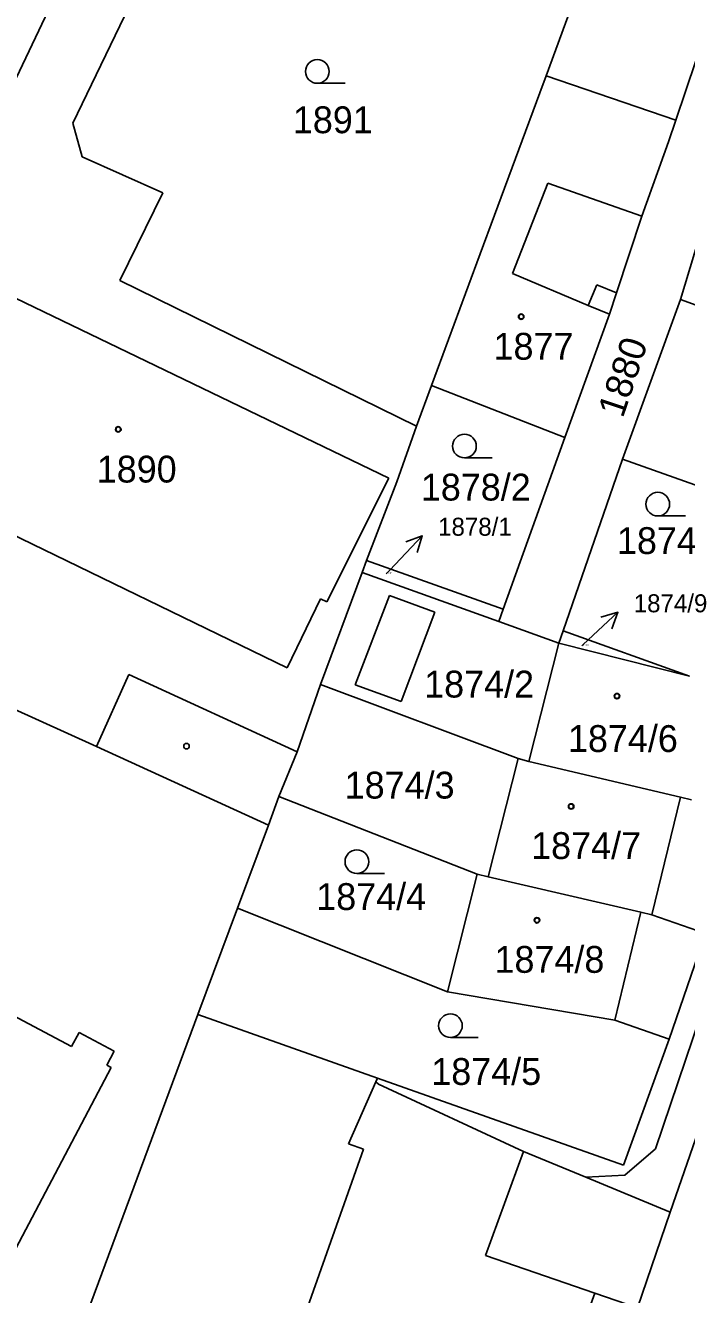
# Model space of a CAD drawing. Extents: x -593183 to -588034, y -1130415 to -1124994.
# Drawn here: x -590481 to -590439.2, y -1129085.7 to -1129005.3 of the extents above; entities that cross this region are included whole.
import ezdxf

# ---------------------------------------------------------------- set-up
doc = ezdxf.new("R2010")
doc.units = 0
for name, color, linetype in [('Vrstva 1', 7, 'Continuous'), ('Vrstva 16', 7, 'Continuous'), ('Vrstva 18', 7, 'Continuous'), ('Vrstva 19', 7, 'Continuous'), ('Vrstva 25', 7, 'Continuous'), ('Vrstva 4', 7, 'Continuous')]:
    doc.layers.add(name, color=color, linetype=linetype)

msp = doc.modelspace()

# ---------------------------------------------------------------- linework, layer by layer
at = {"layer": 'Vrstva 1'}
for p, q in [((-590487, -1129020.04), (-590463.14, -1128969.99)), ((-590459.01, -1128972.01), (-590477.99, -1129011.53)), ((-590439.83, -1129011.35), (-590431.35, -1128985.97)), ((-590411.1, -1128996.02), (-590440.19, -1129080.53)), ((-590448.05, -1129008.53), (-590443.96, -1128997.46)), ((-590448.45, -1129009.61), (-590448.05, -1129008.53)), ((-590439.83, -1129011.35), (-590448.05, -1129008.53)), ((-590452.43, -1129020.38), (-590448.45, -1129009.61)), ((-590477.99, -1129011.53), (-590477.41, -1129013.66)), ((-590440.29, -1129012.71), (-590439.83, -1129011.35)), ((-590441.98, -1129017.42), (-590440.29, -1129012.71)), ((-590477.41, -1129013.66), (-590472.3, -1129015.94)), ((-590472.3, -1129015.94), (-590475.03, -1129021.51)), ((-590443.59, -1129022.28), (-590441.98, -1129017.42)), ((-590439.54, -1129022.7), (-590438.05, -1129017.75)), ((-590455.3, -1129028.16), (-590452.43, -1129020.38)), ((-590475.03, -1129021.51), (-590456.24, -1129030.73)), ((-590444.04, -1129023.64), (-590443.59, -1129022.28)), ((-590443.2, -1129032.81), (-590439.54, -1129022.7)), ((-590446.86, -1129031.44), (-590444.04, -1129023.64)), ((-590456.24, -1129030.73), (-590455.3, -1129028.16)), ((-590455.3, -1129028.16), (-590446.86, -1129031.44)), ((-590457.49, -1129034.26), (-590456.24, -1129030.73)), ((-590446.86, -1129031.44), (-590450.76, -1129042.33)), ((-590446.97, -1129043.69), (-590443.2, -1129032.81)), ((-590443.2, -1129032.81), (-590434.84, -1129035.8)), ((-590459.4, -1129039.24), (-590457.49, -1129034.26)), ((-590441.12, -1129076.51), (-590428.37, -1129038.68)), ((-590459.69, -1129039.99), (-590459.4, -1129039.24)), ((-590450.76, -1129042.33), (-590459.4, -1129039.24)), ((-590462.33, -1129047.1), (-590459.69, -1129039.99)), ((-590459.69, -1129039.99), (-590451.04, -1129043.11)), ((-590451.04, -1129043.11), (-590450.76, -1129042.33)), ((-590451.04, -1129043.11), (-590447.24, -1129044.48)), ((-590447.24, -1129044.48), (-590446.97, -1129043.69)), ((-590438.97, -1129046.56), (-590446.97, -1129043.69)), ((-590447.24, -1129044.48), (-590449.13, -1129051.97)), ((-590447.24, -1129044.48), (-590438.97, -1129046.56)), ((-590463.8, -1129051.35), (-590462.33, -1129047.1)), ((-590449.82, -1129051.79), (-590462.33, -1129047.1)), ((-590481.93, -1129048.55), (-590476.49, -1129051.03)), ((-590476.49, -1129051.03), (-590465.61, -1129056)), ((-590464.95, -1129054.18), (-590463.8, -1129051.35)), ((-590451.71, -1129059.28), (-590449.82, -1129051.79)), ((-590449.13, -1129051.97), (-590449.82, -1129051.79)), ((-590449.13, -1129051.97), (-590439.53, -1129054.24)), ((-590464.95, -1129054.18), (-590465.61, -1129056)), ((-590452.41, -1129059.11), (-590464.95, -1129054.18)), ((-590439.53, -1129054.24), (-590438.85, -1129054.4)), ((-590465.61, -1129056), (-590467.58, -1129061.27)), ((-590454.29, -1129066.56), (-590452.41, -1129059.11)), ((-590451.71, -1129059.28), (-590452.41, -1129059.11)), ((-590442.05, -1129061.52), (-590451.71, -1129059.28)), ((-590467.58, -1129061.27), (-590470.08, -1129068)), ((-590467.58, -1129061.27), (-590454.29, -1129066.56)), ((-590441.36, -1129061.68), (-590442.05, -1129061.52)), ((-590437.96, -1129062.87), (-590441.36, -1129061.68)), ((-590437.96, -1129062.87), (-590440.25, -1129069.56)), ((-590486.15, -1129065.76), (-590478.07, -1129070.03)), ((-590454.29, -1129066.56), (-590443.69, -1129068.35)), ((-590477.07, -1129086.85), (-590470.08, -1129068)), ((-590470.08, -1129068), (-590458.71, -1129072.03)), ((-590443.69, -1129068.35), (-590440.25, -1129069.56)), ((-590478.07, -1129070.03), (-590477.6, -1129069.14)), ((-590477.6, -1129069.14), (-590475.37, -1129070.32)), ((-590475.37, -1129070.32), (-590475.84, -1129071.21)), ((-590443.15, -1129077.54), (-590440.25, -1129069.56)), ((-590475.57, -1129071.35), (-590481.6, -1129082.83)), ((-590475.84, -1129071.21), (-590475.57, -1129071.35)), ((-590460.54, -1129076.19), (-590458.81, -1129072.26)), ((-590458.71, -1129072.03), (-590458.81, -1129072.26)), ((-590458.81, -1129072.26), (-590458.64, -1129072.41)), ((-590458.71, -1129072.03), (-590443.15, -1129077.54)), ((-590458.64, -1129072.41), (-590449.48, -1129076.68)), ((-590471.19, -1129109.22), (-590459.59, -1129076.53)), ((-590459.59, -1129076.53), (-590460.54, -1129076.19)), ((-590449.48, -1129076.68), (-590451.87, -1129083.27)), ((-590449.48, -1129076.68), (-590445.54, -1129078.31)), ((-590443.07, -1129078.17), (-590441.12, -1129076.51)), ((-590445.54, -1129078.31), (-590443.07, -1129078.17)), ((-590440.19, -1129080.53), (-590445.54, -1129078.31)), ((-590451.87, -1129083.27), (-590444.97, -1129085.65)), ((-590444.97, -1129085.65), (-590459.63, -1129127.02)), ((-590444.97, -1129085.65), (-590442.26, -1129086.59))]:
    msp.add_line(p, q, dxfattribs=at)
at = {"layer": 'Vrstva 16'}
for p, q in [((-590458.16, -1129040.08), (-590457.94, -1129039.85)), ((-590445.79, -1129044.64), (-590445.7, -1129044.56))]:
    msp.add_line(p, q, dxfattribs=at)
at = {"layer": 'Vrstva 25'}
for p, q in [((-590460.77, -1129009.01), (-590462.52, -1129009.01)), ((-590451.46, -1129032.74), (-590453.21, -1129032.74)), ((-590439.23, -1129036.42), (-590440.98, -1129036.42)), ((-590457.94, -1129039.85), (-590455.878, -1129037.671)), ((-590445.7, -1129044.56), (-590443.499, -1129042.522)), ((-590458.27, -1129059.07), (-590460.02, -1129059.07)), ((-590452.35, -1129069.46), (-590454.1, -1129069.46))]:
    msp.add_line(p, q, dxfattribs=at)
for points in [[(-590456.929, -1129038.054), (-590455.878, -1129037.671), (-590456.202, -1129038.741)], [(-590444.572, -1129042.834), (-590443.499, -1129042.522), (-590443.893, -1129043.568)]]:
    msp.add_lwpolyline(points, dxfattribs=at)
for centre, radius in [((-590462.52, -1129008.26), 0.75), ((-590449.62, -1129023.79), 0.175), ((-590449.62, -1129023.79), 0.15), ((-590475.12, -1129030.93), 0.175), ((-590475.12, -1129030.93), 0.15), ((-590453.21, -1129031.99), 0.75), ((-590440.98, -1129035.67), 0.75), ((-590443.56, -1129047.83), 0.175), ((-590443.56, -1129047.83), 0.15), ((-590470.8, -1129051), 0.175), ((-590446.46, -1129054.82), 0.175), ((-590446.46, -1129054.82), 0.15), ((-590460.02, -1129058.32), 0.75), ((-590448.62, -1129062.03), 0.175), ((-590448.62, -1129062.03), 0.15), ((-590454.1, -1129068.71), 0.75)]:
    msp.add_circle(centre, radius, dxfattribs=at)
at = {"layer": 'Vrstva 4'}
for p, q in [((-590450.17, -1129021.05), (-590447.93, -1129015.34)), ((-590447.93, -1129015.34), (-590441.98, -1129017.42)), ((-590457.99, -1129034.02), (-590487, -1129020.04)), ((-590445.38, -1129023.08), (-590450.17, -1129021.05)), ((-590444.83, -1129021.78), (-590445.38, -1129023.08)), ((-590443.59, -1129022.28), (-590444.83, -1129021.78)), ((-590436.18, -1129023.93), (-590439.54, -1129022.7)), ((-590445.38, -1129023.08), (-590444.04, -1129023.64)), ((-590461.93, -1129041.85), (-590457.99, -1129034.02)), ((-590464.42, -1129046.03), (-590482.79, -1129037.12)), ((-590462.33, -1129041.66), (-590464.42, -1129046.03)), ((-590462.33, -1129041.66), (-590461.93, -1129041.85)), ((-590460.13, -1129047.11), (-590457.96, -1129041.46)), ((-590457.96, -1129041.46), (-590455.09, -1129042.51)), ((-590455.09, -1129042.51), (-590457.22, -1129048.17)), ((-590474.45, -1129046.46), (-590476.49, -1129051.03)), ((-590463.8, -1129051.35), (-590474.45, -1129046.46)), ((-590457.22, -1129048.17), (-590460.13, -1129047.11)), ((-590439.53, -1129054.24), (-590441.36, -1129061.68)), ((-590442.05, -1129061.52), (-590443.69, -1129068.35)), ((-590442.26, -1129086.59), (-590440.19, -1129080.53))]:
    msp.add_line(p, q, dxfattribs=at)

# ---------------------------------------------------------------- texts
at = {"layer": 'Vrstva 16'}
for s, p in [('1878/1', (-590454.88, -1129037.67)), ('1874/9', (-590442.5, -1129042.52))]:
    msp.add_text(s, height=1.14, dxfattribs=at).set_placement(p)
at = {"layer": 'Vrstva 18'}
for s, height, p in [('1891', 1.7, (-590464.07, -1129012.17)), ('1878/2', 1.7, (-590455.97, -1129035.44)), ('1874/1', 1.7, (-590443.56, -1129038.83)), ('1878/1', 0.1, (-590458.16, -1129040.08)), ('1874/9', 0.1, (-590445.79, -1129044.64)), ('1874/2', 1.7, (-590455.76, -1129047.92)), ('1874/3', 1.7, (-590460.79, -1129054.32)), ('1874/4', 1.7, (-590462.59, -1129061.38)), ('1874/5', 1.7, (-590455.31, -1129072.46))]:
    msp.add_text(s, height=height, dxfattribs=at).set_placement(p)
msp.add_text('1880', height=1.7, rotation=71.56503, dxfattribs=at).set_placement((-590443.19, -1129030.27))
at = {"layer": 'Vrstva 19'}
for s, p in [('1877', (-590451.37, -1129026.52)), ('1890', (-590476.48, -1129034.3)), ('1874/6', (-590446.66, -1129051.37)), ('1874/7', (-590448.99, -1129058.15)), ('1874/8', (-590451.31, -1129065.36))]:
    msp.add_text(s, height=1.7, dxfattribs=at).set_placement(p)

doc.saveas('drawing.dxf')
